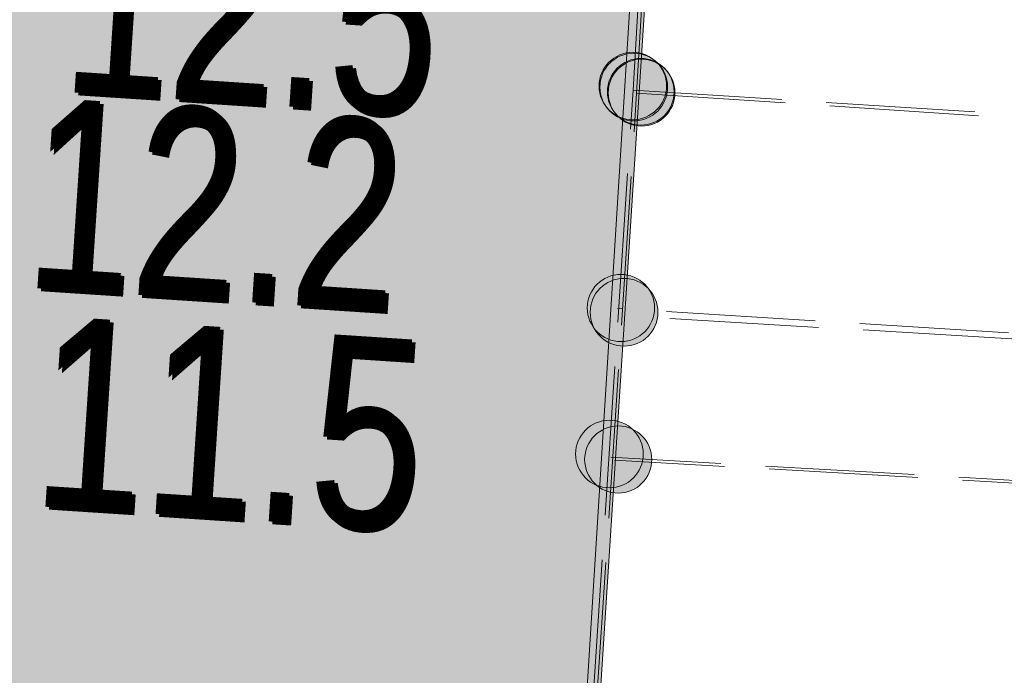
# Model space of a CAD drawing. Header units: metres. Extents: x -740 to 758, y -633 to 854.
# Tile 454 of 656: x -41.76 to -39, y -265.36 to -263.53. Entities that reach past the tile are written whole.
import ezdxf

# ---------------------------------------------------------------- set-up
doc = ezdxf.new("R2010")
doc.units = ezdxf.units.M
doc.header["$MEASUREMENT"] = 0
doc.linetypes.add('416_125', pattern=[0.5408, 0.416, -0.1248])
doc.layers.add('Grundkarte.LOVION', color=7, linetype='Continuous')
doc.layers.add('StromBemass.LOVION', color=7, linetype='Continuous')
doc.styles.add('ERSTELLTER_STIL_1', font='arial.ttf')

msp = doc.modelspace()

# ---------------------------------------------------------------- hatches: boundary and pattern name
at = {"layer": 'Grundkarte.LOVION', "linetype": 'Continuous', "lineweight": 18}
for points in [[(-39.9275, -262.2337), (-57.6772, -261.1613), (-58.3338, -269.5603), (-52.6855, -269.8947), (-51.2573, -269.9915), (-51.4255, -271.8995), (-51.6825, -275.6192), (-43.3156, -276.2494), (-40.6214, -272.9712)], [(-39.9695, -262.1992), (-41.9889, -262.1011), (-51.5506, -273.7352), (-51.6923, -275.611), (-40.8584, -276.3842)]]:
    msp.add_hatch(color=9, dxfattribs=at).paths.add_polyline_path(points)
at = {"layer": 'StromBemass.LOVION', "linetype": 'Continuous', "lineweight": 13}
for points in [[(-39.9696, -263.7767), (-39.9626, -263.7671), (-39.957, -263.7567), (-39.9526, -263.7457), (-39.9497, -263.7342), (-39.9483, -263.7225), (-39.9483, -263.7106), (-39.9498, -263.6989), (-39.9528, -263.6874), (-39.9572, -263.6764), (-39.963, -263.6661), (-39.9699, -263.6565), (-39.9781, -263.6479), (-39.9872, -263.6404), (-39.9972, -263.6341), (-40.008, -263.6291), (-40.0192, -263.6255), (-40.0309, -263.6233), (-40.0427, -263.6226), (-40.0545, -263.6234), (-40.0661, -263.6256), (-40.0773, -263.6293), (-40.088, -263.6344), (-40.098, -263.6408), (-40.1071, -263.6483), (-40.1152, -263.657), (-40.1221, -263.6666), (-40.1278, -263.677), (-40.1321, -263.688), (-40.135, -263.6995), (-40.1365, -263.7112), (-40.1364, -263.7231), (-40.1349, -263.7348), (-40.1319, -263.7463), (-40.1275, -263.7573), (-40.1218, -263.7676), (-40.1148, -263.7772), (-40.1067, -263.7858), (-40.0975, -263.7933), (-40.0875, -263.7996), (-40.0768, -263.8046), (-40.0655, -263.8082), (-40.0539, -263.8104), (-40.0421, -263.8111), (-40.0303, -263.8103), (-40.0186, -263.8081), (-40.0074, -263.8044), (-39.9967, -263.7993), (-39.9867, -263.7929), (-39.9776, -263.7853)], [(-39.9696, -263.7767), (-39.9626, -263.7671), (-39.957, -263.7567), (-39.9526, -263.7457), (-39.9497, -263.7342), (-39.9483, -263.7225), (-39.9483, -263.7106), (-39.9498, -263.6989), (-39.9528, -263.6874), (-39.9572, -263.6764), (-39.963, -263.6661), (-39.9699, -263.6565), (-39.9781, -263.6479), (-39.9872, -263.6404), (-39.9972, -263.6341), (-40.008, -263.6291), (-40.0192, -263.6255), (-40.0309, -263.6233), (-40.0427, -263.6226), (-40.0545, -263.6234), (-40.0661, -263.6256), (-40.0773, -263.6293), (-40.088, -263.6344), (-40.098, -263.6408), (-40.1071, -263.6483), (-40.1152, -263.657), (-40.1221, -263.6666), (-40.1278, -263.677), (-40.1321, -263.688), (-40.135, -263.6995), (-40.1365, -263.7112), (-40.1364, -263.7231), (-40.1349, -263.7348), (-40.1319, -263.7463), (-40.1275, -263.7573), (-40.1218, -263.7676), (-40.1148, -263.7772), (-40.1067, -263.7858), (-40.0975, -263.7933), (-40.0875, -263.7996), (-40.0768, -263.8046), (-40.0655, -263.8082), (-40.0539, -263.8104), (-40.0421, -263.8111), (-40.0303, -263.8103), (-40.0186, -263.8081), (-40.0074, -263.8044), (-39.9967, -263.7993), (-39.9867, -263.7929), (-39.9776, -263.7853)], [(-39.9666, -263.7799), (-39.9596, -263.7702), (-39.9539, -263.7598), (-39.9496, -263.7487), (-39.9467, -263.7372), (-39.9452, -263.7254), (-39.9453, -263.7135), (-39.9468, -263.7018), (-39.9498, -263.6903), (-39.9542, -263.6792), (-39.96, -263.6688), (-39.967, -263.6592), (-39.9751, -263.6506), (-39.9843, -263.6431), (-39.9944, -263.6367), (-40.0051, -263.6317), (-40.0165, -263.6281), (-40.0281, -263.6259), (-40.04, -263.6252), (-40.0519, -263.6259), (-40.0635, -263.6282), (-40.0748, -263.6319), (-40.0855, -263.637), (-40.0956, -263.6434), (-40.1047, -263.651), (-40.1128, -263.6597), (-40.1197, -263.6693), (-40.1254, -263.6798), (-40.1298, -263.6908), (-40.1327, -263.7024), (-40.1341, -263.7141), (-40.1341, -263.726), (-40.1326, -263.7378), (-40.1296, -263.7493), (-40.1252, -263.7603), (-40.1194, -263.7707), (-40.1124, -263.7803), (-40.1042, -263.789), (-40.0951, -263.7965), (-40.085, -263.8028), (-40.0742, -263.8079), (-40.0629, -263.8115), (-40.0512, -263.8137), (-40.0394, -263.8144), (-40.0275, -263.8136), (-40.0159, -263.8114), (-40.0046, -263.8076), (-39.9938, -263.8026), (-39.9838, -263.7962), (-39.9747, -263.7886)], [(-39.9481, -263.7921), (-39.9412, -263.7827), (-39.9356, -263.7724), (-39.9314, -263.7615), (-39.9285, -263.7501), (-39.9271, -263.7385), (-39.9271, -263.7268), (-39.9286, -263.7152), (-39.9315, -263.7039), (-39.9359, -263.693), (-39.9416, -263.6827), (-39.9485, -263.6733), (-39.9565, -263.6648), (-39.9656, -263.6574), (-39.9755, -263.6511), (-39.9861, -263.6462), (-39.9972, -263.6426), (-40.0087, -263.6404), (-40.0204, -263.6397), (-40.0321, -263.6405), (-40.0436, -263.6427), (-40.0547, -263.6464), (-40.0653, -263.6514), (-40.0752, -263.6577), (-40.0842, -263.6652), (-40.0921, -263.6738), (-40.099, -263.6832), (-40.1046, -263.6935), (-40.1089, -263.7044), (-40.1118, -263.7158), (-40.1132, -263.7274), (-40.1131, -263.7391), (-40.1116, -263.7507), (-40.1087, -263.762), (-40.1043, -263.7729), (-40.0987, -263.7832), (-40.0918, -263.7926), (-40.0837, -263.8011), (-40.0747, -263.8086), (-40.0648, -263.8148), (-40.0542, -263.8197), (-40.043, -263.8233), (-40.0315, -263.8255), (-40.0198, -263.8262), (-40.0081, -263.8254), (-39.9966, -263.8232), (-39.9855, -263.8195), (-39.9749, -263.8145), (-39.9651, -263.8082), (-39.9561, -263.8007)], [(-39.9481, -263.7921), (-39.9412, -263.7827), (-39.9356, -263.7724), (-39.9314, -263.7615), (-39.9285, -263.7501), (-39.9271, -263.7385), (-39.9271, -263.7268), (-39.9286, -263.7152), (-39.9315, -263.7039), (-39.9359, -263.693), (-39.9416, -263.6827), (-39.9485, -263.6733), (-39.9565, -263.6648), (-39.9656, -263.6574), (-39.9755, -263.6511), (-39.9861, -263.6462), (-39.9972, -263.6426), (-40.0087, -263.6404), (-40.0204, -263.6397), (-40.0321, -263.6405), (-40.0436, -263.6427), (-40.0547, -263.6464), (-40.0653, -263.6514), (-40.0752, -263.6577), (-40.0842, -263.6652), (-40.0921, -263.6738), (-40.099, -263.6832), (-40.1046, -263.6935), (-40.1089, -263.7044), (-40.1118, -263.7158), (-40.1132, -263.7274), (-40.1131, -263.7391), (-40.1116, -263.7507), (-40.1087, -263.762), (-40.1043, -263.7729), (-40.0987, -263.7832), (-40.0918, -263.7926), (-40.0837, -263.8011), (-40.0747, -263.8086), (-40.0648, -263.8148), (-40.0542, -263.8197), (-40.043, -263.8233), (-40.0315, -263.8255), (-40.0198, -263.8262), (-40.0081, -263.8254), (-39.9966, -263.8232), (-39.9855, -263.8195), (-39.9749, -263.8145), (-39.9651, -263.8082), (-39.9561, -263.8007)], [(-39.9458, -263.7948), (-39.939, -263.7853), (-39.9334, -263.775), (-39.9291, -263.7641), (-39.9262, -263.7527), (-39.9248, -263.7411), (-39.9248, -263.7294), (-39.9263, -263.7178), (-39.9293, -263.7064), (-39.9336, -263.6955), (-39.9393, -263.6853), (-39.9462, -263.6758), (-39.9542, -263.6673), (-39.9633, -263.6599), (-39.9732, -263.6536), (-39.9838, -263.6487), (-39.995, -263.6451), (-40.0065, -263.643), (-40.0182, -263.6423), (-40.0299, -263.643), (-40.0414, -263.6453), (-40.0525, -263.6489), (-40.0631, -263.6539), (-40.0729, -263.6602), (-40.0819, -263.6677), (-40.0899, -263.6763), (-40.0968, -263.6858), (-40.1024, -263.6961), (-40.1067, -263.707), (-40.1096, -263.7183), (-40.111, -263.73), (-40.1109, -263.7417), (-40.1094, -263.7533), (-40.1065, -263.7646), (-40.1021, -263.7755), (-40.0965, -263.7858), (-40.0896, -263.7952), (-40.0815, -263.8037), (-40.0725, -263.8112), (-40.0625, -263.8174), (-40.0519, -263.8224), (-40.0408, -263.8259), (-40.0293, -263.8281), (-40.0176, -263.8288), (-40.0059, -263.828), (-39.9944, -263.8258), (-39.9833, -263.8221), (-39.9727, -263.8171), (-39.9628, -263.8108), (-39.9538, -263.8033)], [(-40.003, -264.3968), (-39.9962, -264.3872), (-39.9905, -264.3769), (-39.9862, -264.3659), (-39.9833, -264.3545), (-39.9819, -264.3428), (-39.9819, -264.331), (-39.9834, -264.3193), (-39.9864, -264.3079), (-39.9908, -264.2969), (-39.9965, -264.2866), (-40.0034, -264.2771), (-40.0115, -264.2685), (-40.0206, -264.261), (-40.0306, -264.2548), (-40.0413, -264.2498), (-40.0525, -264.2462), (-40.0641, -264.244), (-40.0759, -264.2433), (-40.0876, -264.2441), (-40.0992, -264.2463), (-40.1104, -264.25), (-40.1211, -264.255), (-40.131, -264.2614), (-40.1401, -264.2689), (-40.1481, -264.2776), (-40.155, -264.2871), (-40.1606, -264.2975), (-40.1649, -264.3084), (-40.1678, -264.3199), (-40.1693, -264.3316), (-40.1692, -264.3434), (-40.1677, -264.3551), (-40.1648, -264.3665), (-40.1604, -264.3774), (-40.1547, -264.3877), (-40.1477, -264.3972), (-40.1396, -264.4058), (-40.1305, -264.4133), (-40.1205, -264.4196), (-40.1099, -264.4246), (-40.0986, -264.4282), (-40.087, -264.4303), (-40.0753, -264.431), (-40.0635, -264.4303), (-40.0519, -264.428), (-40.0407, -264.4243), (-40.0301, -264.4193), (-40.0202, -264.4129), (-40.0111, -264.4054)], [(-39.9937, -264.4093), (-39.9868, -264.3997), (-39.9811, -264.3892), (-39.9767, -264.3781), (-39.9738, -264.3666), (-39.9723, -264.3548), (-39.9724, -264.3429), (-39.9739, -264.3312), (-39.9769, -264.3196), (-39.9813, -264.3086), (-39.9871, -264.2982), (-39.9941, -264.2886), (-40.0023, -264.28), (-40.0114, -264.2724), (-40.0215, -264.2661), (-40.0323, -264.2611), (-40.0436, -264.2574), (-40.0553, -264.2552), (-40.0671, -264.2545), (-40.079, -264.2553), (-40.0907, -264.2576), (-40.102, -264.2613), (-40.1127, -264.2664), (-40.1227, -264.2728), (-40.1319, -264.2804), (-40.14, -264.2891), (-40.1469, -264.2987), (-40.1526, -264.3092), (-40.157, -264.3202), (-40.1599, -264.3317), (-40.1613, -264.3435), (-40.1613, -264.3554), (-40.1598, -264.3672), (-40.1568, -264.3787), (-40.1524, -264.3898), (-40.1466, -264.4002), (-40.1396, -264.4098), (-40.1314, -264.4184), (-40.1222, -264.4259), (-40.1122, -264.4323), (-40.1014, -264.4373), (-40.0901, -264.4409), (-40.0784, -264.4431), (-40.0665, -264.4438), (-40.0547, -264.4431), (-40.043, -264.4408), (-40.0317, -264.4371), (-40.021, -264.432), (-40.011, -264.4256), (-40.0018, -264.418)], [(-40.0345, -264.8053), (-40.0276, -264.7957), (-40.0219, -264.7853), (-40.0176, -264.7742), (-40.0147, -264.7627), (-40.0132, -264.7509), (-40.0132, -264.7391), (-40.0148, -264.7273), (-40.0178, -264.7158), (-40.0222, -264.7048), (-40.0279, -264.6944), (-40.0349, -264.6848), (-40.0431, -264.6762), (-40.0523, -264.6686), (-40.0623, -264.6623), (-40.0731, -264.6573), (-40.0844, -264.6537), (-40.096, -264.6515), (-40.1079, -264.6508), (-40.1197, -264.6516), (-40.1314, -264.6538), (-40.1427, -264.6575), (-40.1534, -264.6626), (-40.1634, -264.669), (-40.1725, -264.6766), (-40.1806, -264.6853), (-40.1875, -264.6949), (-40.1932, -264.7053), (-40.1976, -264.7164), (-40.2005, -264.7279), (-40.2019, -264.7397), (-40.2019, -264.7515), (-40.2004, -264.7633), (-40.1974, -264.7748), (-40.193, -264.7858), (-40.1872, -264.7962), (-40.1802, -264.8058), (-40.1721, -264.8144), (-40.1629, -264.822), (-40.1528, -264.8283), (-40.1421, -264.8333), (-40.1308, -264.8369), (-40.1191, -264.8391), (-40.1073, -264.8398), (-40.0954, -264.839), (-40.0838, -264.8368), (-40.0725, -264.8331), (-40.0618, -264.828), (-40.0518, -264.8216), (-40.0426, -264.814)], [(-40.0106, -264.8203), (-40.0037, -264.8108), (-39.9981, -264.8004), (-39.9938, -264.7895), (-39.9909, -264.7781), (-39.9895, -264.7664), (-39.9895, -264.7546), (-39.991, -264.7429), (-39.994, -264.7315), (-39.9984, -264.7206), (-40.0041, -264.7103), (-40.011, -264.7008), (-40.0191, -264.6922), (-40.0282, -264.6847), (-40.0382, -264.6785), (-40.0488, -264.6735), (-40.0601, -264.6699), (-40.0716, -264.6677), (-40.0834, -264.667), (-40.0951, -264.6678), (-40.1067, -264.67), (-40.1179, -264.6737), (-40.1285, -264.6788), (-40.1384, -264.6851), (-40.1475, -264.6926), (-40.1555, -264.7012), (-40.1624, -264.7108), (-40.1681, -264.7211), (-40.1723, -264.7321), (-40.1752, -264.7435), (-40.1767, -264.7552), (-40.1766, -264.767), (-40.1751, -264.7786), (-40.1722, -264.79), (-40.1678, -264.801), (-40.1621, -264.8113), (-40.1551, -264.8208), (-40.147, -264.8293), (-40.138, -264.8368), (-40.128, -264.8431), (-40.1173, -264.8481), (-40.1061, -264.8517), (-40.0945, -264.8538), (-40.0828, -264.8545), (-40.071, -264.8538), (-40.0595, -264.8515), (-40.0483, -264.8478), (-40.0376, -264.8428), (-40.0277, -264.8365), (-40.0187, -264.8289)]]:
    msp.add_hatch(color=7, dxfattribs=at).paths.add_polyline_path(points)

# ---------------------------------------------------------------- linework, layer by layer
at = {"layer": 'Grundkarte.LOVION', "color": 8, "linetype": 'Continuous', "lineweight": 18}
for points in [[(-43.3156, -276.2494), (-51.6825, -275.6192), (-51.4255, -271.8995), (-51.2573, -269.9915), (-52.6855, -269.8947), (-58.3338, -269.5603), (-57.6772, -261.1613), (-39.9275, -262.2337), (-40.6214, -272.9712)], [(-41.9889, -262.1011), (-39.9695, -262.1992), (-40.8584, -276.3842), (-51.6923, -275.611), (-51.5506, -273.7352)]]:
    msp.add_lwpolyline(points, dxfattribs=at)
at = {"layer": 'Grundkarte.LOVION', "color": 251, "linetype": 'Continuous', "lineweight": 13}
for points in [[(-43.3156, -276.2494), (-51.6825, -275.6192), (-51.4255, -271.8995), (-51.2573, -269.9915), (-50.98, -267.6886), (-52.6217, -267.524), (-52.6855, -269.8947), (-58.3338, -269.5603), (-57.6772, -261.1613), (-39.9275, -262.2337), (-40.6214, -272.9712)], [(-41.9889, -262.1011), (-39.9695, -262.1992), (-40.8584, -276.3842), (-51.6923, -275.611), (-51.5506, -273.7352)]]:
    msp.add_lwpolyline(points, dxfattribs=at)
at = {"layer": 'StromBemass.LOVION', "color": 7, "linetype": '416_125', "lineweight": 13}
for points in [[(-40.6318, -273.0166), (-40.5286, -271.3514), (-40.4018, -269.6247), (-40.3787, -269.1052), (-40.2513, -267.083), (-40.0318, -263.7365), (-39.9602, -262.5029), (-39.8854, -261.7567), (-39.8744, -261.4157), (-39.6086, -257.0303), (-39.5349, -256.1216), (-39.4542, -254.6802), (-39.3798, -253.476), (-39.1954, -250.8275), (-39.0495, -248.3896), (-39.0506, -248.2272)], [(-40.8555, -276.4135), (-40.8232, -275.6862), (-40.5385, -271.3432), (-40.4278, -269.6034), (-40.3886, -269.0971), (-40.2612, -267.0749), (-40.0416, -263.7284), (-39.9701, -262.4948), (-39.9402, -262.1963), (-39.9114, -261.7354), (-39.9004, -261.3944), (-39.7701, -259.4014)], [(-40.0416, -263.7284), (-20.4878, -264.9643), (-18.5241, -265.0974)], [(-40.0318, -263.7365), (-33.368, -264.1785)], [(-36.2941, -264.5737), (-40.0854, -264.3385)], [(-36.2842, -264.5819), (-40.0595, -264.3599)], [(-36.0169, -264.99), (-40.1039, -264.7541)], [(-36.007, -264.9981), (-40.094, -264.7623)]]:
    msp.add_lwpolyline(points, dxfattribs=at)
at = {"layer": 'StromBemass.LOVION', "color": 7, "linetype": 'Continuous', "lineweight": 13}
for centre, radius in [((-40.0424, -263.7168), 0.0942), ((-40.0424, -263.7168), 0.0942), ((-40.0397, -263.7198), 0.0946), ((-40.0201, -263.733), 0.0932), ((-40.0201, -263.733), 0.0932), ((-40.0179, -263.7355), 0.0933), ((-40.0756, -264.3372), 0.0939), ((-40.0668, -264.3492), 0.0947), ((-40.1076, -264.7453), 0.0945), ((-40.0831, -264.7608), 0.0938)]:
    msp.add_circle(centre, radius, dxfattribs=at)

# ---------------------------------------------------------------- texts
at = {"layer": 'StromBemass.LOVION', "color": 7, "linetype": 'Continuous', "lineweight": 13, "attachment_point": 7, "style": 'ERSTELLTER_STIL_1'}
for s, insert, char_height, rotation in [('{\\A1;\\W0.71557x;12.5}', (-41.6428, -263.7398), 0.533551, 356.2443), ('{\\A1;\\W0.71557x;12.5}', (-41.6329, -263.7479), 0.533551, 356.2443), ('{\\A1;\\W0.71557x;12.2}', (-41.7462, -264.2795), 0.533553, 356.2415), ('{\\A1;\\W0.71561x;12.2}', (-41.7363, -264.2878), 0.533525, 356.2441), ('{\\A1;\\W0.74398x;11.5}', (-41.7259, -264.8975), 0.533525, 356.2441), ('{\\A1;\\W0.74394x;11.5}', (-41.716, -264.9056), 0.533551, 356.2443)]:
    msp.add_mtext(s, dxfattribs=dict(at, insert=insert, char_height=char_height, rotation=rotation))

doc.saveas('drawing.dxf')
